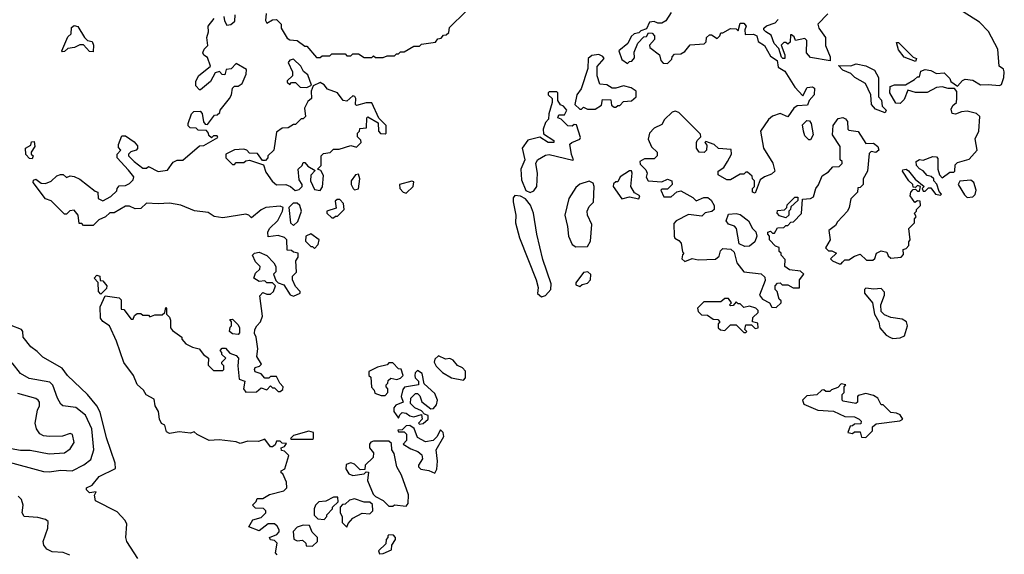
# Model space of a CAD drawing. Extents: x 2348354 to 2479840, y 460476 to 613653.
# Tile 296 of 305: x 2449820 to 2454980, y 598038 to 600839. Entities that reach past the tile are written whole.
import ezdxf

# ---------------------------------------------------------------- set-up
doc = ezdxf.new("R2010")
doc.units = 0

msp = doc.modelspace()

# ---------------------------------------------------------------- linework, layer by layer
at = {"layer": '0CON05XD'}
for points in [[(2450690.7, 599140.7), (2450725, 599122.5), (2450760, 599115), (2450783.6, 599083.6), (2450810, 599065), (2450808.3, 599028.3), (2450835, 599000), (2450885, 599000), (2450890, 599005), (2450890, 599025), (2450880, 599035), (2450880, 599045), (2450900, 599065), (2450880, 599085), (2450880, 599095), (2450870, 599105), (2450881.7, 599118.3), (2450898.3, 599118.3), (2450921.7, 599091.7), (2450955, 599080), (2450967.5, 599065), (2450962.5, 599025), (2450970, 598955), (2451000, 598945), (2450992.5, 598905), (2451005, 598887.5), (2451061.7, 598888.3), (2451085, 598910), (2451115, 598900), (2451135, 598920), (2451145, 598910), (2451155, 598910), (2451175, 598890), (2451185, 598890), (2451198.3, 598901.7), (2451200, 598915), (2451182.5, 598935), (2451165, 598970), (2451135, 598970), (2451125, 598960), (2451105, 598960), (2451085, 598982.5), (2451053.8, 598993.8), (2451050, 599005), (2451053.6, 599016.4), (2451077, 599023), (2451086.7, 599033.3), (2451063.6, 599073.6), (2451067.5, 599115), (2451060, 599175), (2451050, 599195), (2451052.5, 599215), (2451062.5, 599235), (2451082.5, 599255), (2451092.5, 599285), (2451078.3, 599391.7), (2451095, 599410), (2451115, 599400), (2451135, 599400), (2451150, 599415), (2451160, 599445), (2451145, 599460), (2451115, 599460), (2451105, 599470), (2451075, 599467.5), (2451047.5, 599485), (2451055, 599510), (2451078.3, 599531.7), (2451080, 599545), (2451055, 599570), (2451040, 599605), (2451050, 599615), (2451075, 599620), (2451115, 599602.5), (2451152.5, 599565), (2451162.5, 599545), (2451161.7, 599518.3), (2451150, 599505), (2451161.7, 599471.7), (2451175, 599460), (2451205, 599450), (2451237, 599397), (2451255, 599390), (2451290, 599405), (2451290, 599415), (2451265, 599440), (2451250, 599475), (2451250, 599495), (2451270, 599515), (2451267.5, 599575), (2451280, 599595), (2451280, 599615), (2451255, 599620), (2451245, 599630), (2451221.7, 599631.7), (2451220, 599685), (2451208.3, 599698.3), (2451175, 599707.5), (2451121.7, 599701.7), (2451120, 599725), (2451130, 599745), (2451173.6, 599786.4), (2451197.5, 599835), (2451200, 599855), (2451185, 599862.5), (2451110, 599855), (2451085, 599842.5), (2451035, 599800), (2451020, 599815), (2451005, 599820), (2450885, 599800), (2450838.3, 599808.3), (2450808.3, 599828.3), (2450736.7, 599836.7), (2450665, 599867.5), (2450605, 599877.5), (2450545, 599873.3), (2450485, 599877.5), (2450455, 599850), (2450425, 599847.5), (2450395, 599862.5), (2450375, 599862.5), (2450315, 599827.5), (2450293, 599827), (2450270, 599805), (2450235, 599790), (2450205, 599760), (2450155, 599760), (2450145, 599770), (2450131.7, 599771.7), (2450126.7, 599815), (2450105, 599840), (2450083, 599837), (2450065, 599820), (2450055, 599820), (2449985, 599890), (2449955, 599900), (2449890, 599985), (2449891.7, 599998.3), (2449905, 600002.5), (2449933, 599983), (2449955, 599980), (2449985, 599992.5), (2450015, 600020), (2450033, 600027), (2450047, 600027), (2450065, 600012.5), (2450085, 600020), (2450105, 600017.5), (2450135, 600002.5), (2450215, 599940), (2450230, 599935), (2450231.7, 599901.7), (2450255, 599890), (2450298.3, 599911.7), (2450328.3, 599941.7), (2450330, 599955), (2450341.7, 599968.3), (2450375, 599970), (2450395, 599980), (2450415, 600000), (2450417.5, 600015), (2450390.7, 600050.7), (2450330, 600115), (2450330, 600135), (2450350, 600155), (2450338.3, 600168.3), (2450337.5, 600185), (2450355, 600230), (2450375, 600230), (2450419.3, 600199.3), (2450437, 600177), (2450437, 600163), (2450430, 600155), (2450403, 600147), (2450390, 600135), (2450390, 600125), (2450420, 600095), (2450465, 600060), (2450485, 600060), (2450495, 600070), (2450545, 600042.5), (2450595, 600050), (2450625, 600092.5), (2450645, 600102.5), (2450675, 600102.5), (2450761.7, 600178.3), (2450785, 600180), (2450858.3, 600221.7), (2450855, 600230), (2450835, 600230), (2450825, 600220), (2450811.7, 600231.7), (2450810, 600245), (2450798.3, 600258.3), (2450755, 600260), (2450745, 600270), (2450713, 600273), (2450703, 600283), (2450702.5, 600295), (2450720, 600345), (2450733, 600357), (2450765, 600360), (2450777, 600347), (2450783, 600303), (2450791.7, 600291.7), (2450805, 600290), (2450841.7, 600338.3), (2450855, 600340), (2450868.3, 600351.7), (2450870, 600365), (2450920, 600425), (2450930, 600445), (2450935, 600480), (2450945, 600490), (2450965, 600490), (2450986.4, 600503.6), (2451007, 600553), (2451008.3, 600578.3), (2450955, 600610), (2450928.3, 600581.7), (2450901.7, 600578.3), (2450895, 600550), (2450881.7, 600551.7), (2450867.5, 600567.5), (2450845, 600560), (2450820, 600515), (2450768.3, 600471.7), (2450761.7, 600471.7), (2450743, 600493), (2450742.5, 600515), (2450757.5, 600545), (2450820, 600595), (2450805, 600640), (2450785, 600652.5), (2450780, 600665), (2450787.5, 600685), (2450806.4, 600703.6), (2450800, 600745), (2450810, 600775), (2450807.5, 600805), (2450840, 600845)], [(2450890, 600855), (2450893, 600833), (2450905, 600810), (2450927, 600813), (2450948.3, 600831.7), (2450950, 600865)], [(2451111.7, 600871.7), (2451107.5, 600835), (2451115, 600820), (2451145, 600837.5), (2451165, 600840), (2451190, 600815), (2451190, 600795), (2451221.7, 600741.7), (2451235, 600732.5), (2451275, 600730), (2451315, 600700), (2451325, 600700), (2451375, 600640), (2451395, 600640), (2451405, 600650), (2451445, 600650), (2451455, 600660), (2451525, 600660), (2451535, 600650), (2451555, 600650), (2451565, 600660), (2451595, 600660), (2451625, 600640), (2451665, 600640), (2451675, 600650), (2451685, 600640), (2451725, 600640), (2451745, 600650), (2451785, 600650), (2451795, 600660), (2451805, 600660), (2451815, 600670), (2451835, 600670), (2451885, 600700), (2451915, 600700), (2451925, 600710), (2451998.3, 600721.7), (2452011.7, 600738.3), (2452028.3, 600741.7), (2452041.7, 600758.3), (2452055, 600760), (2452068.3, 600771.7), (2452071.7, 600798.3), (2452158.3, 600881.7)], [(2453235, 600876.2), (2453206.4, 600833.6), (2453185, 600820), (2453165, 600820), (2453145, 600830), (2453120, 600825), (2453105, 600790), (2453075, 600780), (2453065, 600770), (2453040, 600765), (2453025, 600750), (2453006.4, 600713.6), (2452960, 600675), (2452975, 600630), (2453005, 600610), (2453015, 600620), (2453028.3, 600621.7), (2453041.7, 600638.3), (2453040.7, 600669.3), (2453060, 600715), (2453091.7, 600748.3), (2453105, 600750), (2453115, 600770), (2453135, 600767.5), (2453147.5, 600755), (2453147.5, 600735), (2453120, 600705), (2453123, 600693), (2453172.5, 600655), (2453180, 600625), (2453191.7, 600611.7), (2453215, 600610), (2453238.3, 600631.7), (2453240, 600645), (2453251.7, 600658.3), (2453285, 600660), (2453305, 600672.5), (2453333, 600707), (2453407, 600713), (2453417, 600723), (2453420, 600745), (2453435, 600760), (2453445, 600760), (2453475, 600740), (2453490, 600755), (2453495, 600770), (2453505, 600770), (2453545, 600792.5), (2453575, 600790), (2453585, 600780), (2453595, 600820), (2453615, 600820), (2453627.5, 600805), (2453620, 600785), (2453621.7, 600761.7), (2453665, 600763.3), (2453682.5, 600755), (2453690, 600725), (2453723, 600703), (2453755, 600647.5), (2453790, 600625), (2453795, 600590), (2453829.3, 600569.3), (2453882.5, 600485), (2453925, 600440), (2453946.4, 600483.6), (2453975, 600487.5), (2453985, 600480), (2453983.3, 600445), (2453957.5, 600415), (2453948.3, 600391.7), (2453895, 600387.5), (2453877.5, 600375)], [(2454055, 600870), (2454002.5, 600815), (2454007.5, 600795), (2454042.5, 600745), (2454043.6, 600703.6), (2454067.5, 600645), (2454067.5, 600622.5), (2453965, 600640), (2453943.3, 600665), (2453945, 600730), (2453935, 600740), (2453885, 600730), (2453878.3, 600748.3), (2453865, 600760), (2453860, 600760), (2453858.3, 600721.7), (2453845, 600710), (2453835, 600720), (2453825, 600720), (2453810, 600705), (2453830, 600655), (2453830, 600635), (2453820, 600635), (2453812.5, 600642.5), (2453798.3, 600688.3), (2453773.3, 600713.3), (2453758.3, 600758.3), (2453730, 600775), (2453720, 600785), (2453720, 600795), (2453733, 600807), (2453778.3, 600821.7), (2453795, 600840)], [(2453785, 599330), (2453810, 599355), (2453810, 599365), (2453800, 599375), (2453790, 599415), (2453780, 599425), (2453780, 599445), (2453791.7, 599458.3), (2453805, 599460), (2453815, 599450), (2453845, 599450), (2453873, 599433), (2453907, 599433), (2453907.5, 599475), (2453930, 599505), (2453911.7, 599521.7), (2453855, 599527.5), (2453830, 599545), (2453831.7, 599581.7), (2453810, 599605), (2453810, 599615), (2453800, 599625), (2453800, 599645), (2453781.7, 599651.7), (2453750, 599685), (2453750, 599705), (2453740, 599715), (2453740, 599725), (2453755, 599730), (2453765, 599720), (2453775, 599720), (2453791.7, 599748.3), (2453825, 599750), (2453835, 599760), (2453845, 599760), (2453861.7, 599778.3), (2453875, 599780), (2453917, 599823), (2453921.7, 599898.3), (2453965, 599902.5), (2453979.3, 599910.7), (2453992.5, 599955), (2454006.7, 599973.3), (2454025, 600020), (2454058.3, 600041.7), (2454081.7, 600068.3), (2454115, 600070), (2454130, 600085), (2454130, 600095), (2454120, 600105), (2454120, 600175), (2454080, 600235), (2454082.5, 600285), (2454109.5, 600320.5), (2454134.1, 600325.9), (2454148.5, 600318.5), (2454158, 600305), (2454160, 600265), (2454165, 600260), (2454215, 600253.3), (2454255, 600190), (2454295, 600192.5), (2454316.7, 600175), (2454322.5, 600155), (2454307, 600143), (2454282.5, 600147.5), (2454271.7, 600138.3), (2454262.5, 600045), (2454240, 600005), (2454240, 599975), (2454225, 599960), (2454211.7, 599958.3), (2454210, 599935), (2454175, 599900), (2454167.5, 599855), (2454157.5, 599835), (2454105, 599780), (2454095, 599760), (2454060, 599735), (2454066.7, 599685), (2454043, 599643), (2454058.3, 599628.3), (2454077, 599627), (2454100, 599615), (2454070, 599585), (2454080, 599575), (2454115, 599560), (2454125, 599560), (2454131.7, 599568.3), (2454145, 599580), (2454165, 599580), (2454195, 599600), (2454225, 599610), (2454258.3, 599578.3), (2454291.7, 599578.3), (2454301.7, 599588.3), (2454310, 599615), (2454335, 599627.5), (2454365, 599620), (2454371.7, 599601.7), (2454385, 599590), (2454440, 599595), (2454451.7, 599608.3), (2454450, 599635), (2454465, 599640), (2454480, 599655), (2454480, 599675), (2454487.5, 599685), (2454480, 599745), (2454510, 599775), (2454510, 599795), (2454517.5, 599805), (2454510, 599825), (2454520, 599835), (2454520, 599845), (2454540, 599865), (2454538.3, 599888.3), (2454525, 599890), (2454511.7, 599881.7), (2454487.5, 599915), (2454490, 599935), (2454501.7, 599948.3), (2454515, 599950), (2454525, 599940), (2454535, 599940), (2454540, 599965), (2454525, 599970), (2454515, 599960), (2454501.7, 599961.7), (2454500, 599975), (2454480, 599995), (2454446.7, 600045), (2454447.5, 600052.5), (2454465, 600056), (2454477.3, 600047.3), (2454513.3, 600003.3), (2454560, 599965), (2454550, 599955), (2454555, 599940), (2454565, 599940), (2454583, 599957), (2454595, 599957.5), (2454620, 599925), (2454645, 599920), (2454650, 599925), (2454638.3, 599938.3), (2454627, 599977), (2454610, 599995), (2454610, 600005), (2454597, 600017), (2454575, 600022.5), (2454555, 600047.5), (2454535, 600057.5), (2454520, 600075), (2454517.5, 600095), (2454535, 600106.7), (2454555, 600103.3), (2454605, 600122.5), (2454625, 600120), (2454631.7, 600111.7), (2454632.5, 600055), (2454640, 600025), (2454655, 600010), (2454695, 600040), (2454715, 600040), (2454720, 600045), (2454721.7, 600078.3), (2454735, 600090), (2454795, 600107.5), (2454837.5, 600155), (2454826.7, 600215), (2454846.7, 600255), (2454851.7, 600331.7), (2454835, 600347.5), (2454785, 600360), (2454755, 600356.7), (2454725, 600343.8), (2454707, 600347), (2454700.7, 600369.3), (2454710.7, 600389.3), (2454730, 600405), (2454731.7, 600428.3), (2454731.7, 600461.7), (2454718.3, 600478.3), (2454685, 600477.5), (2454655, 600487.5), (2454625, 600483.3), (2454575, 600457.5), (2454515, 600456.7), (2454475, 600470), (2454455, 600420), (2454435, 600400), (2454411.7, 600401.7), (2454380, 600455), (2454381.7, 600488.3), (2454405, 600497.5), (2454461.7, 600498.3), (2454510, 600525), (2454525, 600540), (2454535, 600540), (2454541.7, 600568.3), (2454565, 600577.5), (2454595, 600572.5), (2454625, 600557.5), (2454665, 600560), (2454695, 600530), (2454700, 600515), (2454735, 600490), (2454760.7, 600519.3), (2454775, 600526.7), (2454815, 600522.5), (2454855, 600497.5), (2454895, 600500), (2454955, 600493.3), (2454965, 600500), (2454977.5, 600535), (2454980, 600565), (2454975, 600580), (2454952.5, 600595), (2454946.7, 600685), (2454896.4, 600776.4), (2454850, 600825), (2454765, 600880)], [(2450205, 600670), (2450185, 600672.5), (2450155, 600707.5), (2450135, 600707.5), (2450107, 600693), (2450073, 600687), (2450055, 600672.5), (2450045, 600670), (2450040, 600675), (2450071.7, 600748.3), (2450090, 600765), (2450091.7, 600798.3), (2450105, 600807.5), (2450125, 600802.5), (2450160, 600745), (2450175, 600730), (2450200, 600725), (2450206.7, 600705), (2450205, 600670)], [(2454515, 600620), (2454455, 600642.5), (2454425, 600680), (2454415, 600720), (2454425, 600720), (2454501.7, 600641.7), (2454520, 600635), (2454515, 600620)], [(2451325, 600483.3), (2451350, 600495), (2451330.7, 600550.7), (2451307, 600567), (2451292.5, 600595), (2451255, 600632.5), (2451235, 600627.5), (2451227.5, 600615), (2451250, 600565), (2451250, 600545), (2451221.7, 600518.3), (2451221.7, 600511.7), (2451235, 600500), (2451245, 600510), (2451265, 600510), (2451290, 600485), (2451325, 600483.3)], [(2452835, 600370), (2452868.3, 600391.7), (2452875, 600420), (2452918.3, 600418.3), (2452921.7, 600391.7), (2452935, 600380), (2452945, 600380), (2452955, 600390), (2452965, 600390), (2452985, 600410), (2453027, 600413), (2453050, 600435), (2453050, 600465), (2453025, 600482.5), (2452985, 600492.5), (2452945, 600480), (2452925, 600480), (2452897, 600497), (2452860.7, 600500.7), (2452846.7, 600545), (2452847, 600593), (2452882.5, 600635), (2452876.4, 600646.4), (2452855, 600656.7), (2452818.3, 600651.7), (2452800, 600635), (2452797, 600583), (2452763.3, 600476.7), (2452740, 600445), (2452730, 600395), (2452755, 600370), (2452765, 600370), (2452775, 600380), (2452795, 600370), (2452835, 600370)], [(2454355, 600350), (2454305, 600370), (2454283.3, 600395), (2454280, 600445), (2454252.5, 600505), (2454197.5, 600535), (2454175, 600557.5), (2454133.9, 600573.9), (2454111.7, 600598.3), (2454175, 600597.5), (2454203, 600607), (2454255, 600597.5), (2454300, 600575), (2454320, 600535), (2454320, 600435), (2454337, 600417), (2454340, 600385), (2454360, 600365), (2454355, 600350)], [(2451395, 599943.3), (2451407.5, 599962.5), (2451413, 600023), (2451398.3, 600048.3), (2451380, 600055), (2451400, 600075), (2451400, 600125), (2451411.7, 600138.3), (2451447, 600143), (2451465, 600160), (2451495, 600160), (2451555, 600180), (2451585, 600170), (2451610, 600195), (2451608.3, 600208.3), (2451590, 600225), (2451590, 600245), (2451600, 600255), (2451601.7, 600268.3), (2451638.3, 600271.7), (2451640, 600325), (2451645, 600330), (2451698.3, 600298.3), (2451700, 600255), (2451711.7, 600241.7), (2451735, 600240), (2451740, 600245), (2451740, 600285), (2451702.5, 600322.5), (2451665, 600403.3), (2451636.4, 600403.6), (2451585, 600390), (2451580, 600395), (2451581.2, 600425), (2451575.7, 600435.7), (2451565, 600440), (2451535, 600412.5), (2451515, 600416.2), (2451485.8, 600455.8), (2451433.9, 600473.9), (2451415, 600496.7), (2451395, 600508.8), (2451358.3, 600491.7), (2451347.5, 600465), (2451350, 600425), (2451330.7, 600409.3), (2451312.5, 600375), (2451318.3, 600331.7), (2451305, 600320), (2451295, 600320), (2451265, 600290), (2451255, 600290), (2451227, 600273), (2451195, 600270), (2451165, 600250), (2451152.5, 600155), (2451120, 600125), (2451120, 600115), (2451108.3, 600101.7), (2451091.7, 600101.7), (2451067, 600137), (2451025, 600140), (2451010, 600155), (2450995, 600160), (2450945, 600157.5), (2450900, 600135), (2450900, 600115), (2450935, 600080), (2450945, 600080), (2450955, 600090), (2450995, 600090), (2451005, 600100), (2451025, 600102.5), (2451098.3, 600078.3), (2451109.3, 600039.3), (2451142.7, 599992.7), (2451165, 599973.8), (2451214.2, 599975.8), (2451240, 599965), (2451264.1, 599944.1), (2451285, 599948.8), (2451300, 599965), (2451300, 599975), (2451285, 600000), (2451280, 600055), (2451300, 600075), (2451305, 600090), (2451315, 600090), (2451330.7, 600070.7), (2451368.3, 600048.3), (2451346.4, 600023.6), (2451343.8, 599995), (2451365, 599948.8), (2451395, 599943.3)], [(2452495, 599932.9), (2452515, 599942.7), (2452529.7, 599965), (2452534, 600034), (2452525.7, 600085), (2452533.3, 600105), (2452575, 600128.6), (2452595, 600132.9), (2452718, 600102), (2452722.5, 600105), (2452711.9, 600131.9), (2452703.9, 600186.1), (2452713.9, 600196.1), (2452755, 600212.5), (2452759.3, 600220.7), (2452738.3, 600288.3), (2452725, 600290), (2452715, 600280), (2452693, 600283), (2452658.3, 600318.3), (2452640, 600325), (2452645, 600340), (2452675, 600340), (2452687.5, 600365), (2452670, 600385), (2452653.3, 600393.3), (2452640, 600415), (2452640, 600455), (2452635, 600460), (2452595, 600460), (2452590, 600455), (2452590, 600445), (2452610, 600425), (2452610, 600405), (2452592.5, 600345), (2452591.7, 600318.3), (2452575, 600300), (2452562.5, 600265), (2452565, 600240), (2452620, 600205), (2452620, 600195), (2452590, 600195), (2452545, 600222.5), (2452483, 600207), (2452453.3, 600165), (2452467.5, 600105), (2452446.2, 600055), (2452449.2, 599999.2), (2452473.1, 599943.1), (2452495, 599932.9)], [(2453877.5, 600375), (2453845, 600330), (2453805, 600347.5), (2453765, 600332.5), (2453743.6, 600316.4), (2453702.5, 600255), (2453717.5, 600165), (2453766.7, 600086.7), (2453777.5, 600045), (2453760.7, 600029.3), (2453724, 600016), (2453700.7, 599999.3), (2453675, 599930), (2453660, 599935), (2453660, 599955), (2453670, 599965), (2453670, 599995), (2453660, 600005), (2453658.3, 600018.3), (2453635, 600040), (2453625, 600040), (2453615, 600030), (2453595, 600030), (2453545, 600000), (2453525, 600000), (2453480, 600025), (2453480, 600045), (2453510, 600065), (2453530, 600095), (2453550, 600135), (2453548.3, 600158.3), (2453483, 600163), (2453460, 600185), (2453415, 600200), (2453410, 600195), (2453421.7, 600181.7), (2453420, 600155), (2453407, 600143), (2453380, 600145), (2453367.5, 600165), (2453367.5, 600195), (2453370, 600205), (2453390, 600225), (2453388.3, 600238.3), (2453275, 600352.5), (2453255, 600360), (2453240, 600355), (2453200, 600315), (2453185, 600290), (2453145, 600270), (2453120, 600245), (2453113, 600213), (2453131.7, 600171.7), (2453160, 600145), (2453160, 600125), (2453145, 600110), (2453095, 600110), (2453070, 600095), (2453071.7, 600081.7), (2453101.7, 600051.7), (2453107.5, 600035), (2453103.6, 600013.6), (2453113.6, 599993.6), (2453185, 599990), (2453215, 600002.5), (2453237.5, 599995), (2453240, 599975), (2453215, 599950), (2453185, 599950), (2453180, 599945), (2453195, 599910), (2453235, 599910), (2453263, 599937), (2453285, 599942.5), (2453347, 599907), (2453365, 599890), (2453405, 599907.5), (2453427, 599907), (2453443.3, 599893.3), (2453460, 599865), (2453460, 599845), (2453447, 599833), (2453413, 599827), (2453395, 599810), (2453325, 599817.5), (2453260, 599785), (2453248.3, 599771.7), (2453250, 599705), (2453254.1, 599694.1), (2453275, 599682.5), (2453287, 599667), (2453293, 599623), (2453300, 599615), (2453293, 599607), (2453290, 599585), (2453305, 599572.5), (2453345, 599587.5), (2453375, 599580), (2453466.7, 599583.3), (2453485, 599600), (2453493, 599627), (2453505, 599640), (2453547, 599637), (2453565, 599620), (2453577.5, 599565), (2453615, 599517.5), (2453705, 599506.7), (2453725, 599490), (2453727, 599473), (2453697.5, 599395), (2453713.6, 599373.6), (2453750, 599355), (2453761.7, 599331.7), (2453785, 599330)], [(2453965, 600210), (2453955, 600210), (2453935, 600230), (2453927.5, 600255), (2453923, 600287), (2453945, 600310), (2453958.3, 600308.3), (2453967.5, 600295), (2453977.5, 600235), (2453965, 600210)], [(2449885, 600110), (2449871.7, 600111.7), (2449853, 600133), (2449850, 600165), (2449878.3, 600181.7), (2449881.7, 600198.3), (2449895, 600200), (2449900, 600175), (2449880, 600145), (2449880, 600135), (2449890, 600125), (2449885, 600110)], [(2451575, 599947.5), (2451595, 599952.5), (2451603.3, 600005), (2451595, 600030), (2451580, 600025), (2451557.5, 599995), (2451557.5, 599975), (2451567.5, 599955), (2451575, 599947.5)], [(2453065, 599900), (2453070, 599915), (2453041.7, 599931.7), (2453022.5, 599965), (2453030, 600035), (2453026.7, 600046.7), (2453015, 600046.7), (2452966.7, 600015), (2452955, 599990), (2452945, 599990), (2452931.7, 599978.3), (2452930, 599965), (2452975, 599900), (2453015, 599910), (2453065, 599900)], [(2451845, 599930), (2451882.5, 599965), (2451885, 599990), (2451875, 599992.5), (2451810, 599975), (2451812.5, 599955), (2451830, 599935), (2451845, 599930)], [(2452735, 599648.5), (2452795, 599651.2), (2452811.7, 599678.3), (2452818.8, 599765), (2452796, 599815), (2452794.1, 599835.9), (2452805, 599860), (2452827, 599883), (2452830, 599965), (2452825, 599982.5), (2452805, 599993.3), (2452755, 599976.4), (2452735, 599958.9), (2452697.3, 599902.7), (2452676.5, 599815), (2452691.5, 599755), (2452695.5, 599705), (2452715, 599660.6), (2452735, 599648.5)], [(2454785, 599907.5), (2454815, 599910), (2454826.7, 599923.3), (2454832.5, 599945), (2454820, 599985), (2454805, 599997.5), (2454747, 599993), (2454737.5, 599975), (2454770.7, 599920.7), (2454785, 599907.5)], [(2452555, 599386.2), (2452575, 599394), (2452602.9, 599425), (2452604.5, 599455), (2452561.7, 599581.7), (2452529.7, 599715), (2452513.1, 599825), (2452496.7, 599866.7), (2452470, 599900), (2452445, 599914), (2452415, 599916.7), (2452406.2, 599905), (2452406.1, 599883.9), (2452420, 599815), (2452418.8, 599775), (2452440, 599695), (2452525.8, 599475), (2452538, 599435), (2452534.1, 599404.1), (2452555, 599386.2)], [(2453835, 599800), (2453801.7, 599811.7), (2453790, 599825), (2453791.7, 599838.3), (2453828.3, 599841.7), (2453840, 599855), (2453841.7, 599868.3), (2453881.7, 599908.3), (2453898.3, 599908.3), (2453898.3, 599891.7), (2453861.7, 599858.3), (2453860, 599845), (2453850, 599835), (2453850, 599815), (2453835, 599800)], [(2451255, 599760), (2451278.3, 599781.7), (2451297.5, 599835), (2451287.5, 599865), (2451275, 599877.5), (2451253, 599877), (2451230, 599855), (2451240, 599775), (2451255, 599760)], [(2451465, 599800), (2451475, 599810), (2451485, 599810), (2451520, 599845), (2451517.5, 599875), (2451497, 599897), (2451483, 599897), (2451472.5, 599887.5), (2451478.3, 599851.7), (2451430, 599835), (2451430, 599825), (2451455, 599800), (2451465, 599800)], [(2453620.7, 599650.7), (2453590, 599665), (2453576.7, 599745), (2453566.1, 599756.1), (2453535, 599767.5), (2453522.5, 599785), (2453535, 599820), (2453575, 599822.5), (2453595, 599817.5), (2453640, 599785), (2453660, 599745), (2453677, 599727), (2453682.5, 599705), (2453672.5, 599675), (2453645, 599652.5), (2453620.7, 599650.7)], [(2451365, 599640), (2451385, 599660), (2451390, 599685), (2451345, 599717.5), (2451320, 599705), (2451318.3, 599678.3), (2451345, 599650), (2451355, 599650), (2451365, 599640)], [(2450245, 599400), (2450232.5, 599415), (2450231.7, 599461.7), (2450210, 599485), (2450225, 599500), (2450240, 599495), (2450241.7, 599471.7), (2450255, 599470), (2450277.5, 599445), (2450275, 599430), (2450245, 599400)], [(2452755, 599440), (2452768.3, 599451.7), (2452795, 599458.8), (2452811.2, 599475), (2452813.3, 599503.3), (2452798, 599518), (2452775, 599513.3), (2452735, 599460), (2452735, 599450), (2452755, 599440)], [(2451170, 598035), (2451160, 598045), (2451170, 598095), (2451155, 598110), (2451135, 598112.5), (2451130, 598125), (2451168.3, 598141.7), (2451180, 598155), (2451180, 598165), (2451170, 598185), (2451155, 598197.5), (2451123, 598197), (2451075, 598160), (2451021.7, 598181.7), (2451041.7, 598218.3), (2451085, 598230), (2451110, 598255), (2451110, 598265), (2451098.3, 598278.3), (2451055, 598280), (2451040, 598295), (2451060, 598315), (2451065, 598330), (2451095, 598330), (2451128.3, 598351.7), (2451205, 598370), (2451220, 598385), (2451217.5, 598415), (2451198.3, 598458.3), (2451190, 598465), (2451190, 598475), (2451210, 598485), (2451230, 598555), (2451208.3, 598578.3), (2451191.7, 598581.7), (2451190, 598595), (2451208.3, 598601.7), (2451218.3, 598618.3), (2451195, 598620), (2451185, 598630), (2451165, 598630), (2451158.3, 598611.7), (2451145, 598600), (2451135, 598600), (2451105, 598640), (2451071.7, 598628.3), (2451015, 598630), (2450975, 598617.5), (2450955, 598627.5), (2450865, 598637.5), (2450813, 598633), (2450750, 598665), (2450735, 598680), (2450715, 598672.5), (2450655, 598678.8), (2450605, 598671.2), (2450589.3, 598679.3), (2450580, 598715), (2450563.6, 598723.6), (2450552.5, 598745), (2450547.5, 598785), (2450530, 598815), (2450525, 598850), (2450483.6, 598873.6), (2450468.3, 598898.3), (2450435, 598927.5), (2450416.7, 598975), (2450365, 599042.5), (2450326.7, 599155), (2450290, 599235), (2450255, 599256.7), (2450243.8, 599275), (2450242.5, 599335), (2450268.3, 599391.7), (2450341.7, 599381.7), (2450351.7, 599371.7), (2450351.7, 599321.7), (2450365, 599320), (2450405, 599270), (2450415, 599270), (2450421.7, 599288.3), (2450435, 599300), (2450455, 599300), (2450465, 599290), (2450495, 599290), (2450502.5, 599282.5), (2450528.3, 599291.7), (2450567, 599293), (2450580, 599305), (2450585, 599330), (2450590, 599325), (2450590, 599295), (2450605, 599280), (2450610, 599265), (2450610, 599225), (2450620.7, 599210.7), (2450670, 599175), (2450670, 599165), (2450690.7, 599140.7)], [(2454395, 599167.5), (2454435, 599172.5), (2454457, 599183), (2454472.5, 599235), (2454467.5, 599255), (2454445, 599270), (2454385, 599277.5), (2454353, 599293), (2454335, 599310), (2454332.5, 599345), (2454352.5, 599395), (2454351.7, 599411.7), (2454335, 599430), (2454296.4, 599426.4), (2454255, 599432.5), (2454247.5, 599425), (2454247.5, 599405), (2454290, 599355), (2454300, 599295), (2454322.5, 599255), (2454327.5, 599225), (2454360, 599185), (2454383, 599173), (2454395, 599167.5)], [(2453625, 599200), (2453630, 599205), (2453620, 599215), (2453625, 599240), (2453655, 599240), (2453675, 599220), (2453690, 599225), (2453688.3, 599248.3), (2453660, 599255), (2453661.7, 599278.3), (2453690, 599305), (2453690, 599315), (2453677, 599327), (2453645, 599337.5), (2453615, 599330), (2453595, 599350), (2453585, 599350), (2453575, 599360), (2453558.3, 599341.7), (2453545, 599340), (2453540, 599345), (2453550, 599355), (2453535, 599377.5), (2453515, 599377.5), (2453495, 599360), (2453405, 599360), (2453373, 599327), (2453375, 599310), (2453393, 599293), (2453425, 599290), (2453455, 599270), (2453478.3, 599268.3), (2453490, 599255), (2453480, 599245), (2453480, 599225), (2453493, 599213), (2453515, 599210), (2453545, 599240), (2453575, 599240), (2453615, 599200), (2453625, 599200)], [(2450440, 598015), (2450381.2, 598105), (2450376.7, 598125), (2450381.2, 598195), (2450373.3, 598215), (2450330.5, 598260.5), (2450217, 598317), (2450212.5, 598347.5), (2450220, 598365), (2450185, 598360), (2450170, 598375), (2450170, 598385), (2450199.7, 598400.3), (2450236.2, 598445), (2450322.5, 598487.5), (2450321.2, 598515), (2450275, 598647.5), (2450241.8, 598781.8), (2450224.6, 598814.6), (2450174.6, 598874.6), (2450070.8, 598975), (2450042.1, 599012.1), (2449941.2, 599071.2), (2449910.8, 599100.8), (2449878.8, 599125), (2449838.8, 599175), (2449836, 599205), (2449828.8, 599215), (2449775, 599236)], [(2450965, 599190), (2450935, 599192.5), (2450920, 599205), (2450923, 599227), (2450930, 599235), (2450930, 599255), (2450921.7, 599268.3), (2450935, 599270), (2450965, 599240), (2450972.5, 599225), (2450971.7, 599198.3), (2450965, 599190)], [(2452145, 598950), (2452157, 598963), (2452156.7, 598996.7), (2452140, 599015), (2452115, 599027.5), (2452092.5, 599055), (2452075, 599063.3), (2452050.7, 599060.7), (2452015, 599077.5), (2451995, 599060), (2451992.5, 599045), (2452003, 599023), (2452035, 598990), (2452083, 598963), (2452145, 598950)], [(2449745, 598525.4), (2449945, 598471.8), (2449975, 598469.3), (2450035, 598478.2), (2450095, 598475.4), (2450156.2, 598506.2), (2450193.1, 598535), (2450209.3, 598585), (2450197.5, 598695), (2450165, 598766.7), (2450115, 598806.9), (2450045.8, 598815.8), (2450035, 598824), (2450017.5, 598855), (2449994, 598924), (2449978.8, 598938.8), (2449869.1, 598959.1), (2449824.2, 598985), (2449780.2, 599040.2)], [(2451735, 598870), (2451750, 598885), (2451750, 598905), (2451740, 598915), (2451740, 598925), (2451750, 598935), (2451751.7, 598948.3), (2451765, 598960), (2451797, 598953), (2451815, 598960), (2451830, 598975), (2451818.3, 599008.3), (2451805, 599010), (2451775, 599040), (2451755, 599040), (2451745, 599030), (2451695, 599017.5), (2451650, 598995), (2451650, 598975), (2451660, 598965), (2451663, 598913), (2451678.3, 598898.3), (2451681.7, 598881.7), (2451715, 598870), (2451735, 598870)], [(2451915, 598720), (2451935, 598722.5), (2451960, 598745), (2451960, 598765), (2451941.7, 598771.7), (2451925, 598790), (2451890, 598805), (2451868.3, 598828.3), (2451870, 598855), (2451895, 598880), (2451905, 598880), (2451917, 598867), (2451927, 598837), (2451975, 598800), (2451988.3, 598801.7), (2452005, 598820), (2452010, 598845), (2451995, 598880), (2451940, 598930), (2451930, 598985), (2451905, 599000), (2451891.7, 598988.3), (2451890, 598975), (2451893, 598963), (2451910, 598945), (2451910, 598925), (2451837, 598913), (2451828.3, 598901.7), (2451820, 598865), (2451830, 598835), (2451791.7, 598818.3), (2451780, 598805), (2451780, 598785), (2451805, 598750), (2451811.7, 598768.3), (2451825, 598780), (2451845, 598777.5), (2451865, 598762.5), (2451885, 598757.5), (2451925, 598770), (2451930, 598745), (2451910, 598725), (2451915, 598720)], [(2454255, 598650), (2454290, 598685), (2454290, 598705), (2454308.3, 598721.7), (2454433, 598737), (2454447.5, 598745), (2454435, 598767.5), (2454415, 598777.5), (2454385, 598780), (2454345, 598820), (2454335, 598820), (2454316.4, 598856.4), (2454295, 598870), (2454255, 598880), (2454215, 598870), (2454210, 598865), (2454210, 598835), (2454201.7, 598828.3), (2454135, 598840), (2454130, 598845), (2454130, 598875), (2454140, 598885), (2454140, 598915), (2454150, 598925), (2454125, 598930), (2454108.3, 598911.7), (2454075, 598900), (2454065, 598890), (2454045, 598890), (2454035, 598900), (2454023, 598897), (2453997, 598873), (2453945, 598867.5), (2453922.5, 598845), (2453930, 598825), (2454003, 598793), (2454085, 598786.7), (2454145, 598760), (2454195, 598757.5), (2454220, 598745), (2454230, 598735), (2454228.3, 598721.7), (2454195, 598720), (2454185, 598710), (2454171.7, 598708.3), (2454160, 598675), (2454185, 598670), (2454195, 598680), (2454225, 598680), (2454231.7, 598651.7), (2454255, 598650)], [(2449775, 598592.5), (2449825, 598583.5), (2449875, 598583.5), (2449975, 598563.1), (2450055, 598570), (2450085, 598590), (2450105.8, 598624.2), (2450096.7, 598665), (2450085, 598670), (2450045, 598656.2), (2449975.8, 598654.2), (2449945, 598658.6), (2449925, 598668.8), (2449908.8, 598695), (2449901.2, 598725), (2449913.3, 598793.3), (2449923.8, 598815), (2449923.8, 598835), (2449916.2, 598845), (2449904.1, 598854.1), (2449810.7, 598880.7)], [(2451355, 598640), (2451360, 598645), (2451360, 598675), (2451335, 598682.5), (2451255, 598660), (2451240, 598645), (2451245, 598640), (2451355, 598640)], [(2451995, 598462.5), (2452006.1, 598483.9), (2452010, 598525), (2452002.5, 598585), (2452042.5, 598655), (2452040, 598675), (2452025, 598690), (2452006.7, 598653.3), (2451986.4, 598633.6), (2451947, 598627), (2451905, 598650), (2451887, 598697), (2451865, 598712.5), (2451845, 598710), (2451825, 598690), (2451801.7, 598688.3), (2451805, 598680), (2451835, 598680), (2451847, 598667), (2451847, 598633), (2451830, 598615), (2451869.3, 598589.3), (2451906.1, 598576.1), (2451928.3, 598558.3), (2451931.7, 598538.3), (2451910, 598505), (2451910, 598495), (2451923, 598483), (2451965, 598476.7), (2451995, 598462.5)], [(2451845, 598290), (2451856.4, 598303.6), (2451858.3, 598348.3), (2451821.7, 598451.7), (2451796.1, 598496.1), (2451782.5, 598565), (2451770, 598585), (2451768.3, 598618.3), (2451755, 598630), (2451675, 598630), (2451660, 598625), (2451652.5, 598615), (2451652.5, 598595), (2451675, 598570), (2451672.5, 598545), (2451630, 598505), (2451628.3, 598481.7), (2451605, 598480), (2451575, 598510), (2451555, 598517.5), (2451531.7, 598508.3), (2451530, 598485), (2451545, 598460), (2451565, 598450), (2451625, 598460), (2451635, 598470), (2451648.3, 598468.3), (2451643.6, 598423.6), (2451673, 598353), (2451685, 598340), (2451725, 598320), (2451755, 598290), (2451775, 598290), (2451785, 598297.5), (2451845, 598290)], [(2450083, 598033), (2450047.4, 598047.4), (2449990.9, 598050.9), (2449962, 598065), (2449946.2, 598085), (2449942.5, 598105), (2449967.1, 598175), (2449968.6, 598208.6), (2449955, 598220), (2449915, 598230.6), (2449844, 598235), (2449832.9, 598255), (2449838.8, 598295), (2449830, 598325), (2449812.3, 598342.3)], [(2451415, 598220), (2451430, 598235), (2451430, 598245), (2451460, 598275), (2451460, 598285), (2451488.3, 598311.7), (2451487, 598337), (2451465, 598336.7), (2451425, 598316.7), (2451388.3, 598311.7), (2451370, 598295), (2451362.5, 598275), (2451363, 598243), (2451383, 598223), (2451415, 598220)], [(2451535, 598180), (2451541.7, 598198.3), (2451565, 598227.5), (2451615, 598252.5), (2451655, 598250), (2451670, 598265), (2451668.3, 598298.3), (2451655, 598310), (2451625, 598310), (2451575, 598327.5), (2451548.3, 598321.7), (2451525, 598300), (2451511.7, 598298.3), (2451500, 598285), (2451500, 598255), (2451510, 598235), (2451510, 598205), (2451535, 598180)], [(2451355, 598080), (2451380, 598105), (2451380, 598125), (2451353, 598153), (2451338.3, 598188.3), (2451305, 598190), (2451275, 598180), (2451253, 598157), (2451257, 598117), (2451275, 598107.5), (2451301.7, 598111.7), (2451320, 598095), (2451321.7, 598081.7), (2451355, 598080)], [(2451705, 598040), (2451725, 598042.5), (2451768.3, 598061.7), (2451770, 598085), (2451790, 598115), (2451790, 598125), (2451778.3, 598138.3), (2451755, 598140), (2451750, 598135), (2451750, 598125), (2451740, 598115), (2451738.3, 598091.7), (2451700, 598055), (2451705, 598040)]]:
    msp.add_lwpolyline(points, dxfattribs=at)

doc.saveas('drawing.dxf')
